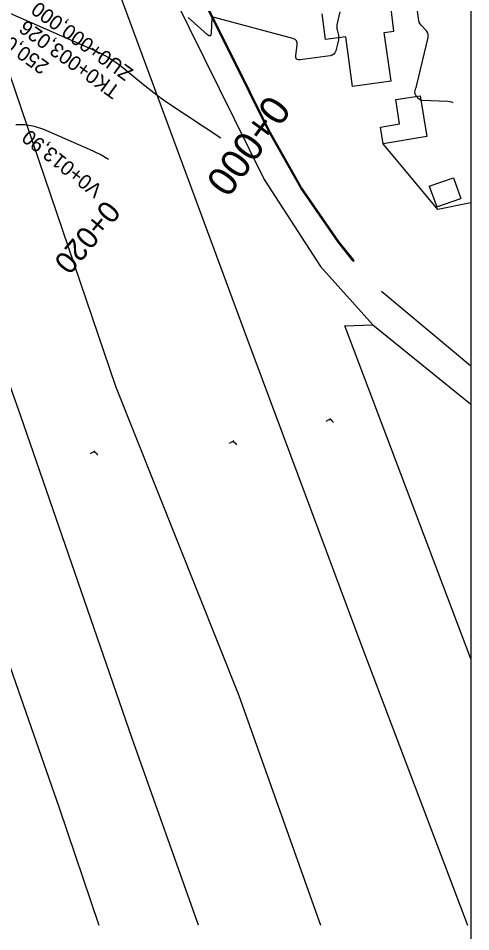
# Model space of a CAD drawing. Extents: x -636600 to -628587, y -1090963 to -1085869.
# Drawn here: x -629217.2 to -629155, y -1086058.8 to -1085933.3 of the extents above; entities that cross this region are included whole.
import ezdxf

# ---------------------------------------------------------------- set-up
doc = ezdxf.new("R2010")
doc.units = 0
for name, color, linetype in [('08_LEGENDA_HV', 7, 'Continuous'), ('20', 7, 'Continuous'), ('23', 7, 'Continuous'), ('40', 7, 'Continuous'), ('42', 7, 'Continuous'), ('43', 7, 'Continuous'), ('Ex_Major Contours', 7, 'Continuous'), ('Ex_Minor Contours', 7, 'Continuous'), ('HEKTOMETRY100', 7, 'Continuous'), ('HEKTOMETRY20', 7, 'Continuous'), ('HL_BODY', 7, 'Continuous'), ('POLOMERY', 7, 'Continuous'), ('VRCHOLY', 7, 'Continuous')]:
    doc.layers.add(name, color=color, linetype=linetype)

msp = doc.modelspace()

# ---------------------------------------------------------------- linework, layer by layer
at = {"layer": '08_LEGENDA_HV'}
msp.add_line((-629155.01, -1085869.29), (-629155.01, -1086166.29), dxfattribs=at)
at = {"layer": '20'}
for p, q in [((-629174.95, -1085936.26), (-629175.43, -1085932.73)), ((-629165.57, -1085935.14), (-629165.98, -1085931.69)), ((-629166.89, -1085935.32), (-629165.57, -1085935.14)), ((-629165.94, -1085942.01), (-629166.89, -1085935.32)), ((-629172.18, -1085935.88), (-629174.95, -1085936.26)), ((-629171.25, -1085942.74), (-629172.18, -1085935.88)), ((-629165.94, -1085942.01), (-629171.25, -1085942.74)), ((-629165.29, -1085944.52), (-629161.97, -1085943.99)), ((-629161.97, -1085943.99), (-629161.06, -1085949.61)), ((-629164.8, -1085947.86), (-629165.29, -1085944.52)), ((-629167.4, -1085948.3), (-629164.8, -1085947.86)), ((-629167.06, -1085950.58), (-629167.4, -1085948.3)), ((-629161.06, -1085949.61), (-629167.06, -1085950.58)), ((-629160.72, -1085956.43), (-629157.39, -1085955.29)), ((-629157.39, -1085955.29), (-629156.35, -1085958.12)), ((-629160.72, -1085956.43), (-629159.68, -1085959.26)), ((-629159.68, -1085959.26), (-629156.35, -1085958.12))]:
    msp.add_line(p, q, dxfattribs=at)
at = {"layer": '23'}
for p, q in [((-629185.46, -1085943.52), (-629192.27, -1085929.82)), ((-629185.33, -1085943.45), (-629192.12, -1085929.78)), ((-629182.86, -1085948.78), (-629185.46, -1085943.52)), ((-629182.73, -1085948.71), (-629185.33, -1085943.45)), ((-629178.38, -1085956.68), (-629182.86, -1085948.78)), ((-629178.25, -1085956.6), (-629182.73, -1085948.71)), ((-629159.54, -1085959.6), (-629167.06, -1085950.58)), ((-629173.25, -1085964.1), (-629178.38, -1085956.68)), ((-629173.13, -1085964.02), (-629178.25, -1085956.6)), ((-629155.01, -1085958.71), (-629159.54, -1085959.6)), ((-629171.15, -1085966.74), (-629173.25, -1085964.1)), ((-629171.04, -1085966.64), (-629173.13, -1085964.02)), ((-629171.15, -1085966.74), (-629171.04, -1085966.64)), ((-629155.01, -1085981.16), (-629167.29, -1085970.87)), ((-629172.3, -1085975.6), (-629168.47, -1085975.48)), ((-629155.01, -1086021.37), (-629172.3, -1085975.6))]:
    msp.add_line(p, q, dxfattribs=at)
at = {"layer": '40'}
for p, q in [((-629198.56, -1085924.87), (-629183.38, -1085955.51)), ((-629183.38, -1085955.51), (-629175.67, -1085967.47)), ((-629175.67, -1085967.47), (-629168.47, -1085975.48)), ((-629168.47, -1085975.48), (-629155.01, -1085986.35))]:
    msp.add_line(p, q, dxfattribs=at)
at = {"layer": '42'}
for p, q in [((-629204.97, -1085925.4), (-629185.71, -1085977.54)), ((-629222.98, -1085927.59), (-629203.83, -1085983.88)), ((-629216.82, -1085988.03), (-629234.24, -1085939.2)), ((-629185.71, -1085977.54), (-629169.99, -1086019.64)), ((-629203.83, -1085983.88), (-629186.89, -1086026.37)), ((-629201.53, -1086032.31), (-629216.82, -1085988.03)), ((-629229.21, -1085991.37), (-629211.57, -1086041.81)), ((-629169.99, -1086019.64), (-629155.47, -1086057.96)), ((-629186.89, -1086026.37), (-629175.64, -1086057.96)), ((-629192.43, -1086057.96), (-629201.53, -1086032.31)), ((-629211.57, -1086041.81), (-629206.12, -1086057.96))]:
    msp.add_line(p, q, dxfattribs=at)
at = {"layer": '43'}
for points in [[(-629174.87, -1085988.71), (-629174.25, -1085988.33)], [(-629174.45, -1085988.45), (-629174.31, -1085988.49), (-629174.2, -1085988.54), (-629174.08, -1085988.65), (-629173.98, -1085988.77), (-629173.89, -1085988.9)], [(-629188.17, -1085991.74), (-629187.54, -1085991.36)], [(-629187.74, -1085991.48), (-629187.61, -1085991.52), (-629187.5, -1085991.57), (-629187.38, -1085991.68), (-629187.28, -1085991.8), (-629187.19, -1085991.93)], [(-629207.25, -1085993.16), (-629206.63, -1085992.78)], [(-629206.83, -1085992.9), (-629206.69, -1085992.94), (-629206.59, -1085992.99), (-629206.46, -1085993.1), (-629206.37, -1085993.22), (-629206.28, -1085993.35)]]:
    msp.add_lwpolyline(points, dxfattribs=at)
at = {"layer": 'Ex_Major Contours'}
msp.add_lwpolyline([(-629204.77, -1085952.73), (-629205.94, -1085952.08), (-629207.38, -1085951.39), (-629213.68, -1085948.64), (-629214.94, -1085948.21), (-629216.22, -1085947.99), (-629217.52, -1085947.99)], dxfattribs=at)
at = {"layer": 'Ex_Minor Contours'}
for points in [[(-629220.29, -1085931.82), (-629206.66, -1085937.76), (-629205.7, -1085938.22), (-629204.79, -1085938.74), (-629203.91, -1085939.31), (-629203.06, -1085939.95), (-629199.76, -1085942.63), (-629198.93, -1085943.28), (-629198.08, -1085943.92), (-629197.22, -1085944.54), (-629196.34, -1085945.14), (-629189.35, -1085949.77)], [(-629172.99, -1085932.47), (-629173.4, -1085934.27), (-629173.43, -1085934.44), (-629173.43, -1085934.62), (-629173.42, -1085934.79), (-629173.38, -1085934.96), (-629173.2, -1085935.66), (-629173.16, -1085935.83), (-629173.15, -1085936.01), (-629173.16, -1085936.18), (-629173.19, -1085936.35), (-629173.56, -1085937.82), (-629173.67, -1085938.09), (-629173.83, -1085938.29), (-629174.05, -1085938.43), (-629174.33, -1085938.51), (-629178.43, -1085939.07), (-629178.73, -1085939.06), (-629178.94, -1085938.96), (-629179.04, -1085938.76), (-629179.04, -1085938.46), (-629178.85, -1085937.04), (-629178.86, -1085936.72), (-629178.95, -1085936.47), (-629179.15, -1085936.27), (-629179.45, -1085936.15), (-629190.41, -1085933.21)], [(-629157.43, -1085944.96), (-629157.6, -1085944.87), (-629158.15, -1085944.77), (-629161.75, -1085944.63), (-629161.81, -1085944.63), (-629161.86, -1085944.61), (-629161.91, -1085944.59), (-629161.96, -1085944.56), (-629162.16, -1085944.41), (-629162.19, -1085944.38), (-629162.23, -1085944.35), (-629162.26, -1085944.31), (-629162.29, -1085944.28), (-629162.41, -1085944.14), (-629162.44, -1085944.1), (-629162.46, -1085944.07), (-629162.49, -1085944.03), (-629162.51, -1085943.99), (-629162.65, -1085943.73), (-629162.68, -1085943.68), (-629162.69, -1085943.62), (-629162.69, -1085943.56), (-629162.68, -1085943.5), (-629162.54, -1085942.95), (-629162.51, -1085942.84), (-629162.48, -1085942.73), (-629162.46, -1085942.62), (-629162.43, -1085942.5), (-629160.87, -1085935.98), (-629160.84, -1085935.74), (-629160.86, -1085935.51), (-629160.95, -1085935.29), (-629161.1, -1085935.09), (-629161.8, -1085934.31), (-629161.95, -1085934.11), (-629162.08, -1085933.89), (-629162.16, -1085933.65), (-629162.21, -1085933.4), (-629162.42, -1085931.68)], [(-629190.57, -1085933.28), (-629190.67, -1085935.36), (-629190.72, -1085935.64), (-629190.82, -1085935.77), (-629190.99, -1085935.75), (-629191.23, -1085935.59), (-629193.83, -1085933.26)]]:
    msp.add_lwpolyline(points, dxfattribs=at)

# ---------------------------------------------------------------- texts
at = {"layer": 'HEKTOMETRY100'}
msp.add_text('0+000', height=4, rotation=234.1364, dxfattribs=at).set_placement((-629182.77, -1085943.62))
at = {"layer": 'HEKTOMETRY20'}
msp.add_text('0+020', height=3, rotation=230.2463, dxfattribs=at).set_placement((-629205.24, -1085958.15))
at = {"layer": 'HL_BODY'}
for s, p in [('ZU0+000,000', (-629201.25, -1085940.48)), ('TK0+003,026', (-629203.03, -1085942.93))]:
    msp.add_text(s, height=2, rotation=144.1364, dxfattribs=at).set_placement(p)
at = {"layer": 'POLOMERY'}
msp.add_text('250,00', height=2, rotation=144.1364, dxfattribs=at).set_placement((-629212.81, -1085939.59))
at = {"layer": 'VRCHOLY'}
msp.add_text('V0+013,90', height=2, rotation=141.646, dxfattribs=at).set_placement((-629205.45, -1085956.59))

doc.saveas('drawing.dxf')
